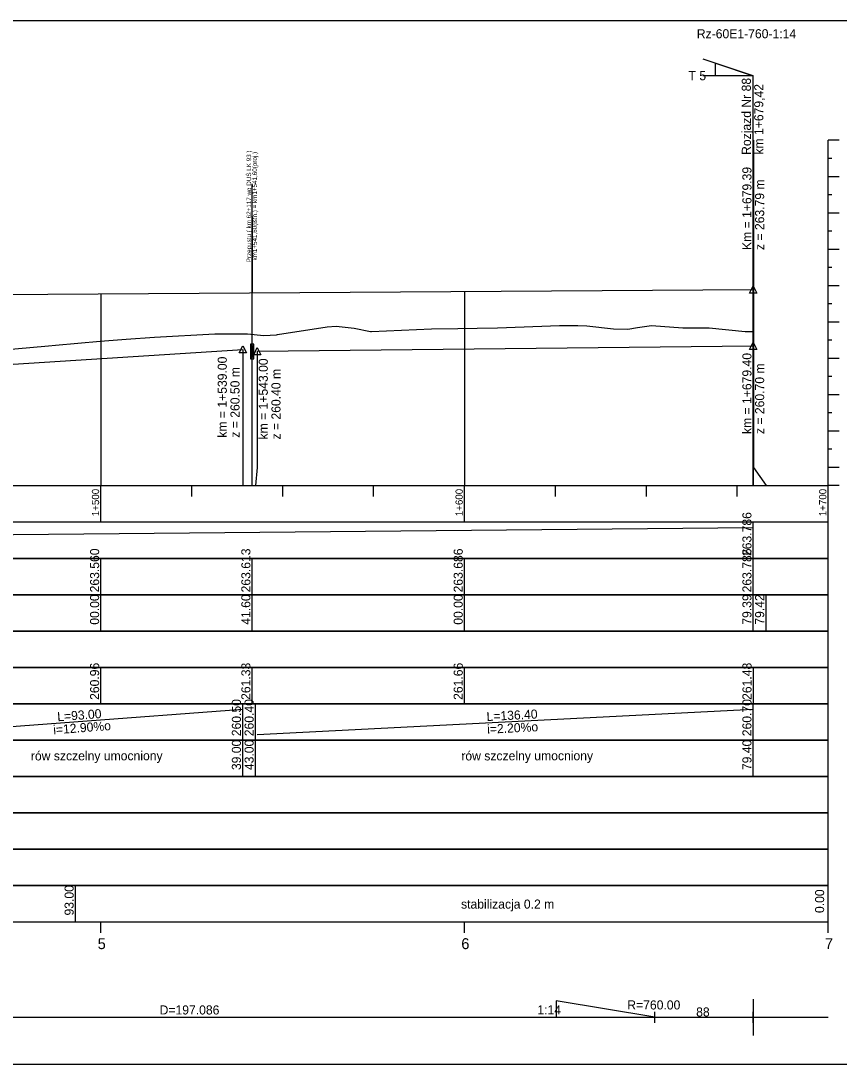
# Model space of a CAD drawing. Extents: x 6445630 to 6518227, y 5499240 to 5511716.
# Drawn here: x 6453809.2 to 6454034.2, y 5504866.4 to 5505153.4 of the extents above; entities that cross this region are included whole.
import ezdxf

# ---------------------------------------------------------------- set-up
doc = ezdxf.new("R2010")
doc.units = 0
for name, color, linetype in [('TOR_PROF-obiekty+opisy', 7, 'Continuous'), ('TOR_PROF-opisy pomocnicze', 7, 'Continuous'), ('TOR_PROF-rowy otwarte', 7, 'Continuous'), ('TOR_PROF-rozjazdy', 7, 'Continuous'), ('TOR_PROF-tabelka-geometria T1', 7, 'Continuous'), ('TOR_PROF-tabelka-kilometracja', 7, 'Continuous'), ('TOR_PROF-tabelka-odleglosci T1', 7, 'Continuous'), ('TOR_PROF-tabelka-pochylenia proj T1', 7, 'Continuous'), ('TOR_PROF-tabelka-rodzaj rowu T1', 7, 'Continuous'), ('TOR_PROF-tabelka-rowyT1', 7, 'Continuous'), ('TOR_PROF-tabelka-rurociagi T1', 7, 'Continuous'), ('TOR_PROF-tabelka-rzedne istn T1', 7, 'Continuous'), ('TOR_PROF-tabelka-rzedne proj T1', 7, 'Continuous'), ('TOR_PROF-tabelka-teren istniejacy T1', 7, 'Continuous'), ('TOR_PROF-tabelka-warstwa ochronna T1', 7, 'Continuous'), ('TOR_PROF-tor projektowany', 7, 'Continuous'), ('TOR_PROF-uklad odniesienia', 7, 'Continuous'), ('TOR_PROF-warstwa ochronna', 7, 'Continuous'), ('TOR_RAMKI-dodatkowe3', 7, 'Continuous'), ('TOR_RAMKI-MASKA WYCIECIA', 7, 'Continuous')]:
    doc.layers.add(name, color=color, linetype=linetype)

msp = doc.modelspace()

# ---------------------------------------------------------------- linework, layer by layer
at = {"layer": 'TOR_PROF-obiekty+opisy'}
for p, q in [((6453872.81, 5505025.57), (6453872.81, 5505108.63)), ((6453872.81, 5505099.63), (6453872.81, 5505078.63)), ((6453872.81, 5505078.63), (6453872.81, 5505099.63))]:
    msp.add_line(p, q, dxfattribs=at)
for points in [[(6453873.27, 5505064.51), (6453872.35, 5505064.51), (6453872.35, 5505060.43), (6453873.27, 5505060.43)], [(6453873.19, 5505063.97), (6453872.44, 5505063.97), (6453872.44, 5505060.97), (6453873.19, 5505060.97)]]:
    msp.add_lwpolyline(points, close=True, dxfattribs=at)
for points in [[(6453873.27, 5505060.43), (6453873.27, 5505064.51), (6453872.35, 5505064.51), (6453872.35, 5505060.43), (6453873.27, 5505060.43)], [(6453873.19, 5505060.97), (6453872.44, 5505060.97), (6453872.44, 5505063.97), (6453873.19, 5505063.97), (6453873.19, 5505060.97)]]:
    msp.add_lwpolyline(points, dxfattribs=at)
at = {"layer": 'TOR_PROF-opisy pomocnicze'}
for p, q in [((6454010.61, 5505079.5), (6454010.61, 5505099.5)), ((6453870.21, 5505063.07), (6453870.21, 5505037.87)), ((6453874.21, 5505062.57), (6453874.21, 5505037.37)), ((6454010.61, 5505064.07), (6454010.61, 5505038.87))]:
    msp.add_line(p, q, dxfattribs=at)
for points in [[(6454010.61, 5505080.5), (6454011.61, 5505078.5), (6454009.61, 5505078.5)], [(6454010.61, 5505065.07), (6454011.61, 5505063.07), (6454009.61, 5505063.07)], [(6453870.21, 5505064.07), (6453871.21, 5505062.07), (6453869.21, 5505062.07)], [(6453874.21, 5505063.57), (6453875.21, 5505061.57), (6453873.21, 5505061.57)]]:
    msp.add_lwpolyline(points, close=True, dxfattribs=at)
at = {"layer": 'TOR_PROF-rowy otwarte'}
for p, q in [((6453777.21, 5505057.07), (6453870.21, 5505063.07)), ((6453874.21, 5505062.57), (6454010.61, 5505064.07))]:
    msp.add_line(p, q, dxfattribs=at)
for points in [[(6453870.21, 5505063.07), (6453870.21, 5505030.57), (6453870.21, 5505025.57), (6453870.21, 5505025.57)], [(6453874.21, 5505062.57), (6453874.21, 5505030.57), (6453873.71, 5505025.57), (6453873.71, 5505025.57)], [(6454010.61, 5505064.07), (6454010.61, 5505030.57), (6454010.61, 5505025.57), (6454010.61, 5505025.57)]]:
    msp.add_lwpolyline(points, dxfattribs=at)
at = {"layer": 'TOR_PROF-rozjazdy'}
for p, q in [((6454010.61, 5505138.35), (6453996.83, 5505142.93)), ((6454010.61, 5505138.35), (6453996.69, 5505138.35)), ((6454010.61, 5505138.35), (6453996.69, 5505138.35)), ((6454010.61, 5505138.35), (6453996.69, 5505138.35)), ((6454010.61, 5505138.35), (6453996.69, 5505138.35)), ((6454010.61, 5505138.35), (6453996.69, 5505138.35)), ((6454010.61, 5505138.35), (6453996.69, 5505138.35)), ((6454010.61, 5505138.35), (6453996.69, 5505138.35)), ((6454010.61, 5505138.35), (6453996.69, 5505138.35)), ((6454010.61, 5505025.57), (6454010.61, 5505138.35)), ((6453956.39, 5504879.32), (6453983.5, 5504879.32)), ((6453983.5, 5504877.84), (6453983.5, 5504880.81)), ((6453983.5, 5504879.32), (6454010.61, 5504879.32)), ((6454010.61, 5504877.84), (6454010.61, 5504880.81))]:
    msp.add_line(p, q, dxfattribs=at)
for points in [[(6454010.61, 5505138.35), (6454000.21, 5505138.35), (6454000.21, 5505141.8), (6454010.61, 5505138.35)], [(6453983.5, 5504879.32), (6453956.39, 5504883.84), (6453956.39, 5504879.32)]]:
    msp.add_lwpolyline(points, dxfattribs=at)
at = {"layer": 'TOR_PROF-tabelka-geometria T1'}
for points in [[(6454010.63, 5504874.34), (6454010.63, 5504884.34)], [(6452331.21, 5504879.34), (6454031.21, 5504879.34)], [(6453182.92, 5504879.34), (6454010.63, 5504879.34)]]:
    msp.add_lwpolyline(points, dxfattribs=at)
at = {"layer": 'TOR_PROF-tabelka-kilometracja'}
msp.add_line((6453824.21, 5504905.57), (6453824.21, 5504915.57), dxfattribs=at)
for points in [[(6453831.21, 5504902.57), (6453831.21, 5504905.57)], [(6453931.21, 5504902.57), (6453931.21, 5504905.57)], [(6454031.21, 5504902.57), (6454031.21, 5504905.57)], [(6454031.21, 5504902.57), (6454031.21, 5504905.57)]]:
    msp.add_lwpolyline(points, dxfattribs=at)
at = {"layer": 'TOR_PROF-tabelka-odleglosci T1'}
msp.add_lwpolyline([(6452331.21, 5504985.57), (6454031.21, 5504985.57), (6454031.21, 5504995.57), (6452331.21, 5504995.57)], close=True, dxfattribs=at)
for points in [[(6453831.21, 5504985.57), (6453831.21, 5504995.57)], [(6453872.81, 5504985.57), (6453872.81, 5504995.57)], [(6453931.21, 5504985.57), (6453931.21, 5504995.57)], [(6454010.61, 5504985.57), (6454010.61, 5504995.57)], [(6454014.11, 5504985.57), (6454014.11, 5504995.57)]]:
    msp.add_lwpolyline(points, dxfattribs=at)
at = {"layer": 'TOR_PROF-tabelka-pochylenia proj T1'}
msp.add_lwpolyline([(6452331.21, 5505005.57), (6454031.21, 5505005.57), (6454031.21, 5505015.57), (6452331.21, 5505015.57)], close=True, dxfattribs=at)
for points in [[(6453274.21, 5505007.07), (6454010.61, 5505014.07)], [(6454010.61, 5505005.57), (6454010.61, 5505015.57)]]:
    msp.add_lwpolyline(points, dxfattribs=at)
at = {"layer": 'TOR_PROF-tabelka-rodzaj rowu T1'}
for points in [[(6452331.21, 5504945.57), (6454031.21, 5504945.57), (6454031.21, 5504955.57), (6452331.21, 5504955.57)], [(6452331.21, 5504925.57), (6454031.21, 5504925.57), (6454031.21, 5504935.57), (6452331.21, 5504935.57)]]:
    msp.add_lwpolyline(points, close=True, dxfattribs=at)
for points in [[(6453870.21, 5504945.57), (6453870.21, 5504955.57)], [(6453873.71, 5504945.57), (6453873.71, 5504955.57)], [(6454010.61, 5504945.57), (6454010.61, 5504955.57)]]:
    msp.add_lwpolyline(points, dxfattribs=at)
at = {"layer": 'TOR_PROF-tabelka-rowyT1'}
msp.add_lwpolyline([(6452331.21, 5504955.57), (6454031.21, 5504955.57), (6454031.21, 5504965.57), (6452331.21, 5504965.57)], close=True, dxfattribs=at)
for points in [[(6453870.21, 5504955.57), (6453870.21, 5504965.57)], [(6453873.71, 5504955.57), (6453873.71, 5504965.57)], [(6454010.61, 5504955.57), (6454010.61, 5504965.57)], [(6453777.21, 5504957.07), (6453870.21, 5504964.07)], [(6453874.21, 5504957.07), (6454010.61, 5504964.07)]]:
    msp.add_lwpolyline(points, dxfattribs=at)
at = {"layer": 'TOR_PROF-tabelka-rurociagi T1'}
msp.add_lwpolyline([(6452331.21, 5504935.57), (6454031.21, 5504935.57), (6454031.21, 5504945.57), (6452331.21, 5504945.57)], close=True, dxfattribs=at)
at = {"layer": 'TOR_PROF-tabelka-rzedne istn T1'}
msp.add_lwpolyline([(6452331.21, 5504975.57), (6454031.21, 5504975.57), (6454031.21, 5504985.57), (6452331.21, 5504985.57)], close=True, dxfattribs=at)
for points in [[(6454031.21, 5504975.57), (6454031.21, 5504985.57)], [(6453831.21, 5504965.57), (6453831.21, 5504975.57)], [(6453872.81, 5504965.57), (6453872.81, 5504975.57)], [(6453931.21, 5504965.57), (6453931.21, 5504975.57)], [(6454010.63, 5504965.57), (6454010.63, 5504975.57)], [(6454010.63, 5504965.57), (6454010.63, 5504975.57)]]:
    msp.add_lwpolyline(points, dxfattribs=at)
at = {"layer": 'TOR_PROF-tabelka-rzedne proj T1'}
msp.add_lwpolyline([(6452331.21, 5504995.57), (6454031.21, 5504995.57), (6454031.21, 5505005.57), (6452331.21, 5505005.57)], close=True, dxfattribs=at)
for points in [[(6453831.21, 5504995.57), (6453831.21, 5505005.57)], [(6453872.81, 5504995.57), (6453872.81, 5505005.57)], [(6453931.21, 5504995.57), (6453931.21, 5505005.57)], [(6454010.61, 5504995.57), (6454010.61, 5505005.57)]]:
    msp.add_lwpolyline(points, dxfattribs=at)
at = {"layer": 'TOR_PROF-tabelka-teren istniejacy T1'}
msp.add_lwpolyline([(6452331.21, 5504965.57), (6454031.21, 5504965.57), (6454031.21, 5504975.57), (6452331.21, 5504975.57)], close=True, dxfattribs=at)
msp.add_lwpolyline([(6454031.21, 5504965.57), (6454031.21, 5504975.57)], dxfattribs=at)
at = {"layer": 'TOR_PROF-tabelka-warstwa ochronna T1'}
msp.add_lwpolyline([(6452331.21, 5504915.57), (6454031.21, 5504915.57), (6454031.21, 5504925.57), (6452331.21, 5504925.57)], close=True, dxfattribs=at)
at = {"layer": 'TOR_PROF-tor projektowany'}
for p, q in [((6453274.21, 5505074.87), (6454010.61, 5505079.5)), ((6453879.77, 5505067.12), (6453893.44, 5505069.3)), ((6453893.44, 5505069.3), (6453895.87, 5505069.4)), ((6453895.87, 5505069.4), (6453900.87, 5505068.93)), ((6453900.87, 5505068.93), (6453905.36, 5505068)), ((6453905.36, 5505068), (6453905.61, 5505068.02)), ((6453905.61, 5505068.02), (6453922.14, 5505068.73)), ((6453922.14, 5505068.73), (6453929.32, 5505068.84)), ((6453929.32, 5505068.84), (6453934.68, 5505068.92)), ((6453934.68, 5505068.92), (6453940.29, 5505068.96)), ((6453940.29, 5505068.96), (6453957.28, 5505069.61)), ((6453957.28, 5505069.61), (6453962.39, 5505069.63)), ((6453962.39, 5505069.63), (6453964.84, 5505069.54)), ((6453964.84, 5505069.54), (6453972.19, 5505068.72)), ((6453972.19, 5505068.72), (6453976.13, 5505068.63)), ((6453976.13, 5505068.63), (6453978.77, 5505069.06)), ((6453978.77, 5505069.06), (6453982.59, 5505069.67)), ((6453982.59, 5505069.67), (6453991.28, 5505069)), ((6453991.28, 5505069), (6453998.46, 5505068.98)), ((6453998.46, 5505068.98), (6454008.37, 5505067.99)), ((6454008.37, 5505067.99), (6454010.61, 5505067.96)), ((6453818.71, 5505064.26), (6453830.99, 5505065.35)), ((6453830.99, 5505065.35), (6453838.13, 5505065.89)), ((6453838.13, 5505065.89), (6453845.93, 5505066.43)), ((6453845.93, 5505066.43), (6453862.56, 5505067.38)), ((6453862.56, 5505067.38), (6453864.93, 5505067.38)), ((6453864.93, 5505067.38), (6453871.55, 5505067.37)), ((6453871.55, 5505067.37), (6453876.05, 5505066.9)), ((6453876.05, 5505066.9), (6453879.47, 5505067.07)), ((6453879.47, 5505067.07), (6453879.77, 5505067.12)), ((6453803.28, 5505062.85), (6453816.78, 5505064.08)), ((6453816.78, 5505064.08), (6453818.71, 5505064.26))]:
    msp.add_line(p, q, dxfattribs=at)
for points in [[(6454010.63, 5505120.57), (6454010.63, 5505030.57), (6454014.11, 5505025.57), (6454014.11, 5505025.57)], [(6454010.63, 5505120.57), (6454010.63, 5505030.57), (6454014.11, 5505025.57), (6454014.11, 5505025.57)], [(6454010.61, 5505079.5), (6454010.61, 5505030.57), (6454010.61, 5505025.57), (6454010.61, 5505025.57)], [(6454010.61, 5505079.5), (6454010.61, 5505030.57), (6454010.61, 5505025.57), (6454010.61, 5505025.57)], [(6454010.61, 5505079.5), (6454010.61, 5505030.57), (6454010.61, 5505025.57), (6454010.61, 5505025.57)], [(6454010.61, 5505079.5), (6454010.61, 5505030.57), (6454010.61, 5505025.57), (6454010.61, 5505025.57)], [(6453831.21, 5505078.37), (6453831.21, 5505030.57), (6453831.21, 5505025.57), (6453831.21, 5505025.57)], [(6453831.21, 5505078.37), (6453831.21, 5505030.57), (6453831.21, 5505025.57), (6453831.21, 5505025.57)], [(6453931.21, 5505079), (6453931.21, 5505030.57), (6453931.21, 5505025.57), (6453931.21, 5505025.57)], [(6453931.21, 5505079), (6453931.21, 5505030.57), (6453931.21, 5505025.57), (6453931.21, 5505025.57)]]:
    msp.add_lwpolyline(points, dxfattribs=at)
at = {"layer": 'TOR_PROF-uklad odniesienia'}
for p, q in [((6454031.21, 5505025.57), (6454031.21, 5505120.57)), ((6454034.21, 5505120.57), (6454031.21, 5505120.57)), ((6454034.21, 5505120.57), (6454031.21, 5505120.57)), ((6454032.21, 5505115.57), (6454031.21, 5505115.57)), ((6454034.21, 5505110.57), (6454031.21, 5505110.57)), ((6454032.21, 5505105.57), (6454031.21, 5505105.57)), ((6454034.21, 5505100.57), (6454031.21, 5505100.57)), ((6454032.21, 5505095.57), (6454031.21, 5505095.57)), ((6454034.21, 5505090.57), (6454031.21, 5505090.57)), ((6454032.21, 5505085.57), (6454031.21, 5505085.57)), ((6454034.21, 5505080.57), (6454031.21, 5505080.57)), ((6454032.21, 5505075.57), (6454031.21, 5505075.57)), ((6454034.21, 5505070.57), (6454031.21, 5505070.57)), ((6454032.21, 5505065.57), (6454031.21, 5505065.57)), ((6454034.21, 5505060.57), (6454031.21, 5505060.57)), ((6454032.21, 5505055.57), (6454031.21, 5505055.57)), ((6454034.21, 5505050.57), (6454031.21, 5505050.57)), ((6454032.21, 5505045.57), (6454031.21, 5505045.57)), ((6454034.21, 5505040.57), (6454031.21, 5505040.57)), ((6454032.21, 5505035.57), (6454031.21, 5505035.57)), ((6454034.21, 5505030.57), (6454031.21, 5505030.57)), ((6452331.21, 5505025.57), (6454031.21, 5505025.57)), ((6453831.21, 5505015.57), (6453831.21, 5505025.57)), ((6453856.21, 5505022.57), (6453856.21, 5505025.57)), ((6453881.21, 5505022.57), (6453881.21, 5505025.57)), ((6453906.21, 5505022.57), (6453906.21, 5505025.57)), ((6453931.21, 5505015.57), (6453931.21, 5505025.57)), ((6453956.21, 5505022.57), (6453956.21, 5505025.57)), ((6453981.21, 5505022.57), (6453981.21, 5505025.57)), ((6454006.21, 5505022.57), (6454006.21, 5505025.57)), ((6454034.21, 5505025.57), (6454031.21, 5505025.57)), ((6454031.21, 5505015.57), (6454031.21, 5505025.57))]:
    msp.add_line(p, q, dxfattribs=at)
at = {"layer": 'TOR_PROF-warstwa ochronna'}
msp.add_lwpolyline([(6452331.21, 5504905.57), (6454031.21, 5504905.57), (6454031.21, 5504915.57), (6452331.21, 5504915.57)], close=True, dxfattribs=at)
at = {"layer": 'TOR_RAMKI-dodatkowe3'}
for p, q in [((6453879.77, 5505067.12), (6453893.44, 5505069.3)), ((6453893.44, 5505069.3), (6453895.87, 5505069.4)), ((6453895.87, 5505069.4), (6453900.87, 5505068.93)), ((6453900.87, 5505068.93), (6453905.36, 5505068)), ((6453905.36, 5505068), (6453905.61, 5505068.02)), ((6453905.61, 5505068.02), (6453922.14, 5505068.73)), ((6453922.14, 5505068.73), (6453929.32, 5505068.84)), ((6453929.32, 5505068.84), (6453934.68, 5505068.92)), ((6453934.68, 5505068.92), (6453940.29, 5505068.96)), ((6453940.29, 5505068.96), (6453957.28, 5505069.61)), ((6453957.28, 5505069.61), (6453962.39, 5505069.63)), ((6453962.39, 5505069.63), (6453964.84, 5505069.54)), ((6453964.84, 5505069.54), (6453972.19, 5505068.72)), ((6453972.19, 5505068.72), (6453976.13, 5505068.63)), ((6453976.13, 5505068.63), (6453978.77, 5505069.06)), ((6453978.77, 5505069.06), (6453982.59, 5505069.67)), ((6453982.59, 5505069.67), (6453991.28, 5505069)), ((6453991.28, 5505069), (6453998.46, 5505068.98)), ((6453998.46, 5505068.98), (6454008.37, 5505067.99)), ((6454008.37, 5505067.99), (6454010.61, 5505067.96)), ((6453818.71, 5505064.26), (6453830.99, 5505065.35)), ((6453830.99, 5505065.35), (6453838.13, 5505065.89)), ((6453838.13, 5505065.89), (6453845.93, 5505066.43)), ((6453845.93, 5505066.43), (6453862.56, 5505067.38)), ((6453862.56, 5505067.38), (6453864.93, 5505067.38)), ((6453864.93, 5505067.38), (6453871.55, 5505067.37)), ((6453871.55, 5505067.37), (6453876.05, 5505066.9)), ((6453876.05, 5505066.9), (6453879.47, 5505067.07)), ((6453879.47, 5505067.07), (6453879.77, 5505067.12)), ((6453803.28, 5505062.85), (6453816.78, 5505064.08)), ((6453816.78, 5505064.08), (6453818.71, 5505064.26))]:
    msp.add_line(p, q, dxfattribs=at)
at = {"layer": 'TOR_RAMKI-MASKA WYCIECIA'}
msp.add_lwpolyline([(6452265.88, 5504866.43), (6454055.88, 5504866.43), (6454055.88, 5505153.43), (6452265.88, 5505153.43)], close=True, dxfattribs=at)

# ---------------------------------------------------------------- texts
at = {"layer": 'TOR_PROF-obiekty+opisy'}
for s, p in [('Przepustu ( km 62+117 wg DUŚ LK 93 )', (6453872.51, 5505087.02)), (' km1+541,60(istn.) = km1+541,60(proj.) ', (6453874.12, 5505087.02))]:
    msp.add_text(s, height=1.25, rotation=90, dxfattribs=at).set_placement(p)
at = {"layer": 'TOR_PROF-opisy pomocnicze'}
for s, p in [('Km = 1+679.39', (6454010.11, 5505090.4)), ('z = 263.79 m', (6454013.61, 5505090.4)), ('km = 1+679.40', (6454010.11, 5505039.77)), ('km = 1+539.00', (6453865.82, 5505038.77)), ('km = 1+543.00', (6453877.09, 5505038.27)), ('z = 260.70 m', (6454013.61, 5505039.77)), ('z = 260.50 m', (6453869.32, 5505038.77)), ('z = 260.40 m', (6453880.59, 5505038.27))]:
    msp.add_text(s, height=2.5, rotation=90, dxfattribs=at).set_placement(p)
at = {"layer": 'TOR_PROF-rozjazdy'}
for s, p in [('Rz-60E1-760-1:14', (6453995.08, 5505148.64)), ('T 5', (6453992.81, 5505137.1)), ('R=760.00', (6453975.96, 5504881.47)), ('1:14', (6453951.23, 5504880.12)), ('88', (6453994.9, 5504879.53))]:
    msp.add_text(s, height=2.5, dxfattribs=at).set_placement(p)
for s, p in [('Rozjazd Nr 88', (6454009.95, 5505116.56)), ('km 1+679,42', (6454013.37, 5505116.65))]:
    msp.add_text(s, height=2.5, rotation=90, dxfattribs=at).set_placement(p)
at = {"layer": 'TOR_PROF-tabelka-geometria T1'}
msp.add_text('D=197.086', height=2.5, dxfattribs=at).set_placement((6453847.34, 5504880.09))
at = {"layer": 'TOR_PROF-tabelka-kilometracja'}
for s, p in [('6', (6453930.32, 5504898.07)), ('5', (6453830.31, 5504898.07)), ('7', (6454030.32, 5504898.07))]:
    msp.add_text(s, height=3, dxfattribs=at).set_placement(p)
at = {"layer": 'TOR_PROF-tabelka-odleglosci T1'}
for s, p in [('00.00', (6453830.71, 5504987.31)), ('41.60', (6453872.31, 5504987.31)), ('00.00', (6453930.71, 5504987.31)), ('79.39', (6454010.11, 5504987.31)), ('79.42', (6454013.61, 5504987.33))]:
    msp.add_text(s, height=2.5, rotation=90, dxfattribs=at).set_placement(p)
at = {"layer": 'TOR_PROF-tabelka-pochylenia proj T1'}
msp.add_text('263.786', height=2.5, rotation=90, dxfattribs=at).set_placement((6454010.11, 5505006.2))
at = {"layer": 'TOR_PROF-tabelka-rodzaj rowu T1'}
for s, p in [('39.00', (6453869.71, 5504947.32)), ('43.00', (6453873.21, 5504947.32)), ('79.40', (6454010.11, 5504947.32))]:
    msp.add_text(s, height=2.5, rotation=90, dxfattribs=at).set_placement(p)
at = {"layer": 'TOR_PROF-tabelka-rowyT1'}
for s, rotation, p in [('260.50', 90, (6453869.71, 5504956.64)), ('260.40', 90, (6453873.21, 5504956.64)), ('260.70', 90, (6454010.11, 5504956.64)), ('L=93.00', 4.3045, (6453819.29, 5504960.74)), ('L=136.40', 2.9378, (6453937.32, 5504960.81)), ('i=12.90%o', 4.3045, (6453818.18, 5504957.15)), ('i=2.20%o', 2.9378, (6453937.48, 5504957.31)), ('rów szczelny umocniony', 0.087, (6453811.94, 5504949.98)), ('rów szczelny umocniony', 0.087, (6453930.32, 5504949.98))]:
    msp.add_text(s, height=2.5, rotation=rotation, dxfattribs=at).set_placement(p)
at = {"layer": 'TOR_PROF-tabelka-rzedne istn T1'}
for s, p in [('260.96', (6453830.71, 5504966.63)), ('261.33', (6453872.31, 5504966.63)), ('261.66', (6453930.71, 5504966.63)), ('261.48', (6454010.13, 5504966.63))]:
    msp.add_text(s, height=2.5, rotation=90, dxfattribs=at).set_placement(p)
at = {"layer": 'TOR_PROF-tabelka-rzedne proj T1'}
for s, p in [('263.560', (6453830.71, 5504996.21)), ('263.613', (6453872.31, 5504996.2)), ('263.686', (6453930.71, 5504996.2)), ('263.786', (6454010.11, 5504996.2))]:
    msp.add_text(s, height=2.5, rotation=90, dxfattribs=at).set_placement(p)
at = {"layer": 'TOR_PROF-uklad odniesienia'}
for s, p in [('1+500', (6453830.71, 5505017.18)), ('1+600', (6453930.71, 5505017.18)), ('1+700', (6454030.71, 5505017.18))]:
    msp.add_text(s, height=2, rotation=90, dxfattribs=at).set_placement(p)
at = {"layer": 'TOR_PROF-warstwa ochronna'}
for s, p in [('93.00', (6453823.71, 5504907.32)), ('0.00', (6454030.1, 5504908))]:
    msp.add_text(s, height=2.5, rotation=90, dxfattribs=at).set_placement(p)
msp.add_text('stabilizacja 0.2 m', height=2.5, dxfattribs=at).set_placement((6453930.24, 5504909.21))

doc.saveas('drawing.dxf')
